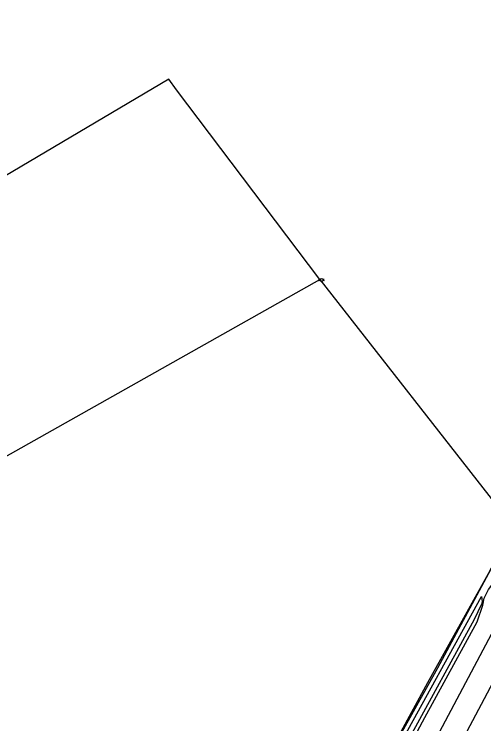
# Model space of a CAD drawing. Extents: x 136000 to 141000, y 400494 to 402006.
# Drawn here: x 137647.9 to 137725.4, y 400573.2 to 400690.1 of the extents above; entities that cross this region are included whole.
import ezdxf

# ---------------------------------------------------------------- set-up
doc = ezdxf.new("R2010")
doc.units = 0
for name, color, linetype in [('gg-afsc-draadraster', 7, 'Continuous'), ('gg-afsc-hekwerk', 7, 'Continuous'), ('gg-afsc-lijn draadraster', 7, 'Continuous'), ('gg-aspt-spoorlijn', 7, 'Continuous'), ('gg-knt-BGT kruinlijn', 7, 'Continuous'), ('gg-knt-bronhoudergrens', 7, 'Continuous'), ('gt-symb-peilbuis', 7, 'Continuous'), ('gx-grn-maaiveld', 7, 'Continuous')]:
    doc.layers.add(name, color=color, linetype=linetype)

# ---------------------------------------------------------------- blocks, each defined once
blk = doc.blocks.new('gt0-PBUIS')
at = {"layer": 'gt-symb-peilbuis'}
blk.add_circle((0, 0), 0.25, dxfattribs=at)
for centre, start, end in [((-0.21, 0), 141.9073, 218.0927), ((0.21, 0), 321.9073, 38.0927)]:
    blk.add_arc(centre, 0.243, start, end, dxfattribs=at)

msp = doc.modelspace()

# ---------------------------------------------------------------- linework, layer by layer
at = {"layer": 'gg-afsc-draadraster'}
msp.add_line((137569.44, 400573.9), (137698.29, 400646.42), dxfattribs=at)
msp.add_lwpolyline([(137698.29, 400646.42), (137674.69, 400677.68), (137673.39, 400679.41), (137563.8, 400614.68), (137508.94, 400581.39)], dxfattribs=at)
at = {"layer": 'gg-afsc-hekwerk'}
msp.add_lwpolyline([(137673.08, 400500), (137679.07, 400510.92), (137690.13, 400531.89), (137697.24, 400544.98), (137704.07, 400557.92), (137707.19, 400563.44), (137711.43, 400571.31), (137716.12, 400579.98), (137726.15, 400597.96), (137729.99, 400605.24), (137728.5, 400607.87), (137729.57, 400610.19), (137736.67, 400624.38), (137755.9, 400657.9), (137760.44, 400665.8), (137763.57, 400671.08), (137769.35, 400681.27), (137775.74, 400691.29)], dxfattribs=at)
at = {"layer": 'gg-afsc-lijn draadraster'}
msp.add_line((137569.44, 400573.9), (137698.29, 400646.42), dxfattribs=at)
msp.add_lwpolyline([(137698.29, 400646.42), (137674.69, 400677.68), (137673.39, 400679.41), (137563.8, 400614.68), (137508.94, 400581.39)], dxfattribs=at)
at = {"layer": 'gg-aspt-spoorlijn'}
for points in [[(137684.39, 400500), (137744.11, 400612.49), (137758.14, 400637.99), (137767.29, 400654.44), (137776.33, 400670.33), (137785.75, 400686.66), (137800.01, 400710.76), (137824.92, 400751.95), (137852.49, 400796.89), (137902.56, 400879.02), (137911.76, 400893.92), (138126.55, 401245.58)], [(137679.97, 400500), (137705.76, 400548.66), (137729.98, 400594.29), (137757.16, 400644.72), (137784.91, 400692.76), (137800.89, 400719.61), (137819.85, 400750.94), (138062.16, 401147.54)]]:
    msp.add_lwpolyline(points, dxfattribs=at)
at = {"layer": 'gg-knt-BGT kruinlijn'}
for p, q in [((137725, 400594.2), (137725.07, 400593.37)), ((137724.99, 400592.94), (137723.79, 400590.39)), ((137725.07, 400593.37), (137724.99, 400592.94)), ((137723.79, 400590.39), (137709.27, 400563.95))]:
    msp.add_line(p, q, dxfattribs=at)
at = {"layer": 'gg-knt-bronhoudergrens'}
msp.add_line((137698.29, 400646.42), (137728.5, 400607.87), dxfattribs=at)
at = {"layer": 'gx-grn-maaiveld'}
for points in [[(137697.03, 400539.61), (137715.63, 400574.26), (137724.27, 400590.02), (137725.22, 400592.75), (137725.43, 400593.93), (137726.16, 400595.36), (137727.21, 400596.72), (137730.85, 400603.37), (137745.06, 400629.88), (137753.41, 400644.82), (137755.5, 400649.08), (137755.64, 400650.7), (137755.98, 400651.79), (137756.59, 400652.98), (137757.73, 400653.92), (137758.59, 400654.36), (137762.05, 400660.08), (137769.3, 400672.9), (137778.37, 400688.15), (137785.94, 400701.1)], [(137728.5, 400607.87), (137729.99, 400605.24), (137726.15, 400597.96), (137717.74, 400582.37), (137704.07, 400557.92), (137700.03, 400550.61), (137679.07, 400510.92), (137673.1, 400500)], [(137674.11, 400500), (137687.84, 400525.77), (137689.93, 400529.85), (137691.64, 400534.1), (137692.12, 400535.12), (137696.52, 400542.55), (137725, 400594.2)]]:
    msp.add_lwpolyline(points, dxfattribs=at)

# ---------------------------------------------------------------- block references
at = {"layer": 'gt-symb-peilbuis'}
msp.add_blockref('gt0-PBUIS', (137698.6, 400646.34), dxfattribs=at)

doc.saveas('drawing.dxf')
